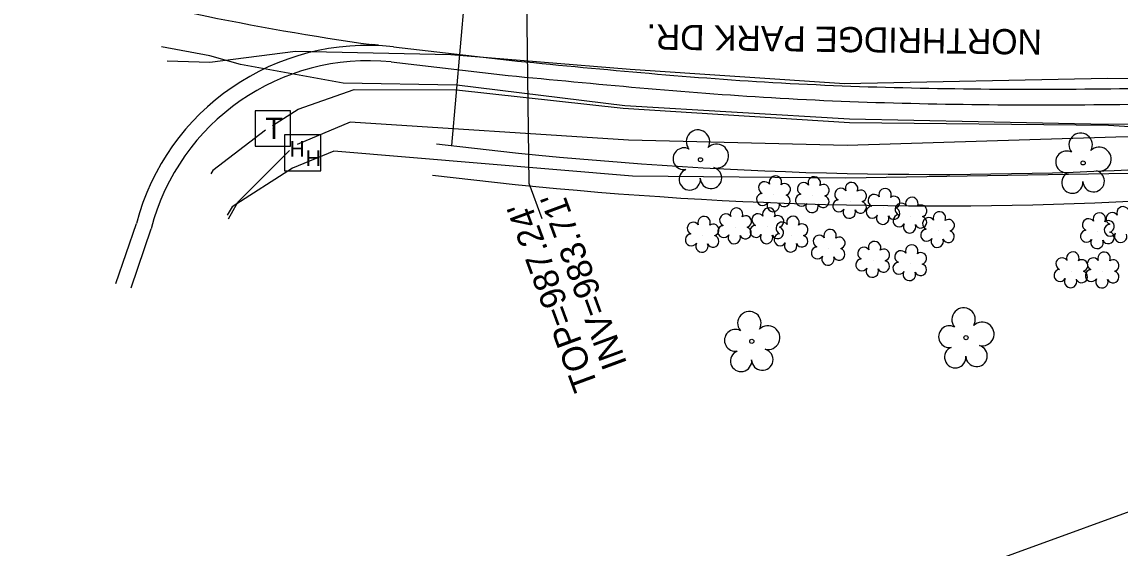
# Model space of a CAD drawing. Extents: x 1614611 to 1617571, y 898867 to 905462.
# Drawn here: x 1615854.4 to 1616028.5, y 903938.3 to 904021.8 of the extents above; entities that cross this region are included whole.
import ezdxf

# ---------------------------------------------------------------- set-up
doc = ezdxf.new("R2010")
doc.units = 0
for name, color, linetype in [('Exist Boundary Watershed Impervious C 09', 7, 'Continuous'), ('Exist Boundary Watershed Residential C 05', 7, 'Continuous'), ('Exist Other Culture Fence Line', 7, 'Continuous'), ('Exist Right of Way Width CELL', 7, 'Continuous'), ('Exist Roads EOP Text', 7, 'Continuous'), ('Exist Structure Minor Catch Basin Top Elevation', 7, 'Continuous'), ('Exist Structure Minor Pipes RCP 15 Inch Invert', 7, 'Continuous'), ('Exist Utilities Telephone Hand Hole CELL', 7, 'Continuous'), ('Exist Utilities Telephone Pedestal CELL', 7, 'Continuous'), ('Exist Utilities Telephone UG Cable SUE LOS B', 7, 'Continuous'), ('Exist Utilities Telephone UG FO SUE LOS B', 7, 'Continuous'), ('Exist Vegetation Shrub CELL', 7, 'Continuous'), ('Exist Vegetation Tree CELL', 7, 'Continuous'), ('Prop Drainage Structure Catch Basin Grate 840 03E Label', 7, 'Continuous'), ('Prop Earthen Structure Cut Ditch Special Back of Curb Detail CELL', 7, 'Continuous'), ('Prop Earthen Structure Head Ditch Label', 7, 'Continuous'), ('Prop Plan Preparation Drainage Notes Label', 7, 'Continuous'), ('Scratch_Level_9', 7, 'Continuous')]:
    doc.layers.add(name, color=color, linetype=linetype)

# ---------------------------------------------------------------- blocks, each defined once
blk = doc.blocks.new('EXIST UTILITIES TELEPHONE PEDESTAL')
at = {"layer": 'Exist Utilities Telephone Pedestal CELL'}
blk.add_line((0, 0), (0, 0), dxfattribs=at)
blk.add_lwpolyline([(-0.0545, -0.0565), (0.0574, -0.0565), (0.0574, 0.0554), (-0.0545, 0.0554), (-0.0545, -0.0565)], dxfattribs=at)
blk.add_text('T', height=0.0684, dxfattribs=at).set_placement((-0.0226, -0.0343))

msp = doc.modelspace()

# ---------------------------------------------------------------- linework, layer by layer
at = {"layer": 'Exist Boundary Watershed Impervious C 09'}
msp.add_line((1615910.9, 904018.1), (1615909.86, 904018.2), dxfattribs=at)
msp.add_ellipse((1615972.71, 904454.31), major_axis=(399.48, 187.91), ratio=0.997263, start_param=4.002237, end_param=4.130845, dxfattribs=at)
at = {"layer": 'Exist Boundary Watershed Residential C 05'}
for p, q in [((1615912.91, 904015.44), (1615931.47, 904013.3)), ((1615871.68, 903979.6), (1615874.86, 903988.97))]:
    msp.add_line(p, q, dxfattribs=at)
msp.add_ellipse((1615909.32, 903979.99), major_axis=(15.46, -32.12), ratio=0.998343, start_param=2.591326, end_param=4.009692, dxfattribs=at)
msp.add_spline([(1615931.47, 904013.3), (1615973.24, 904009.77), (1616017.42, 904008.63), (1616061.47, 904010.33), (1616104.95, 904016.64)], degree=3, dxfattribs=at)
at = {"layer": 'Exist Other Culture Fence Line'}
msp.add_lwpolyline([(1616211.35, 903767.58), (1616195.22, 903813.36), (1616186.56, 903825.42), (1616168.75, 903875.81), (1616153.63, 903916.5), (1616129.58, 903932.3), (1616098.05, 903952.43), (1616082.04, 903962.19), (1616045.01, 903949.52), (1616000.86, 903933.41), (1615934.86, 903910.4), (1615905.89, 903899.71)], dxfattribs=at)
at = {"layer": 'Exist Right of Way Width CELL'}
msp.add_line((1615922.51, 904002.15), (1615925.3, 904033.39), dxfattribs=at)
at = {"layer": 'Exist Utilities Telephone Hand Hole CELL'}
for p, q in [((1615896.01, 904003.85), (1615896.01, 903998.13)), ((1615901.74, 904003.85), (1615896.01, 904003.85)), ((1615901.74, 903998.13), (1615901.74, 904003.85)), ((1615898.87, 904000.99), (1615898.87, 904000.99)), ((1615896.01, 903998.13), (1615901.74, 903998.13))]:
    msp.add_line(p, q, dxfattribs=at)
at = {"layer": 'Exist Utilities Telephone UG Cable SUE LOS B'}
for points in [[(1616045.43, 904005.69), (1616026.41, 904005.5), (1615985.6, 904006.34), (1615949.97, 904008.48), (1615923.34, 904011.77), (1615905.33, 904012.06), (1615889.01, 904015.04), (1615884.15, 904016.41), (1615876.48, 904017.85)], [(1615894.08, 904005.35), (1615898.16, 904007.95), (1615907.05, 904011.06), (1615923.29, 904011.03), (1615949.68, 904008.12), (1615985.61, 904005.82), (1616026.69, 904005.38), (1616045.24, 904004.22)], [(1615892.98, 904004.62), (1615884.66, 903998.23), (1615884.34, 903997.7)]]:
    msp.add_lwpolyline(points, dxfattribs=at)
at = {"layer": 'Exist Utilities Telephone UG FO SUE LOS B'}
for points in [[(1616249.11, 903962.1), (1616244.79, 903961.17), (1616238.35, 903961.16), (1616200.69, 903950.89), (1616195.93, 903950.49), (1616193.23, 903952.67), (1616190.15, 903959.25), (1616186.96, 903970.12), (1616182.94, 903976.59), (1616168.24, 903986.65), (1616161.85, 903994.6), (1616153.95, 904004.6), (1616148.06, 904010.09), (1616140.82, 904013.46), (1616124.88, 904014.78), (1616105.51, 904016.53), (1616064.53, 904012.24), (1616026.51, 904012.8), (1615984.81, 904011.98), (1615950.8, 904014.23), (1615922.36, 904016.58), (1615897.75, 904017.11), (1615884.16, 904015.33), (1615877.39, 904015.58)], [(1616231.95, 903831.99), (1616208.49, 903896.38), (1616196.66, 903929.39), (1616185.98, 903956.69), (1616178.38, 903970.82), (1616170.63, 903982.39), (1616159.03, 903993.51), (1616152.27, 904000.63), (1616146.16, 904003.93), (1616135.11, 904008.46), (1616113.93, 904008.67), (1616072.1, 904003.93), (1616027.82, 904003.5), (1615985.23, 904002.2), (1615950.55, 904003.04), (1615906.43, 904005.88), (1615898.01, 904002.34)], [(1615887.12, 903990.53), (1615888.62, 903993.17), (1615896.78, 904001.37)]]:
    msp.add_lwpolyline(points, dxfattribs=at)
at = {"layer": 'Exist Vegetation Shrub CELL'}
for p, q in [((1615973.62, 903994.33), (1615973.62, 903994.33)), ((1615979.78, 903994.19), (1615979.78, 903994.19)), ((1615985.7, 903993.29), (1615985.7, 903993.29)), ((1615991, 903992.32), (1615991, 903992.32)), ((1615995.26, 903990.93), (1615995.26, 903990.93)), ((1615967.45, 903989.23), (1615967.45, 903989.23)), ((1615972.57, 903989.25), (1615972.57, 903989.25)), ((1615999.63, 903988.64), (1615999.63, 903988.64)), ((1615962.31, 903987.9), (1615962.31, 903987.9)), ((1615976.4, 903987.92), (1615976.4, 903987.92)), ((1616024.98, 903988.46), (1616024.98, 903988.46)), ((1615982.3, 903985.83), (1615982.3, 903985.83)), ((1615989.35, 903983.92), (1615989.35, 903983.92)), ((1615995.23, 903983.38), (1615995.23, 903983.38)), ((1616020.78, 903982.25), (1616020.78, 903982.25)), ((1616025.74, 903982.23), (1616025.74, 903982.23))]:
    msp.add_line(p, q, dxfattribs=at)
for centre, radius, start, end in [((1615973.85, 903996.37), 0.99, 334.8391, 200.4717), ((1615972.14, 903995.46), 0.968, 35.8908, 245.4216), ((1615975.3, 903995.2), 0.929, 284.4567, 126.0861), ((1615978.3, 903995.32), 0.968, 35.8908, 245.4216), ((1615980.01, 903996.23), 0.99, 334.8391, 200.4717), ((1615981.45, 903995.06), 0.929, 284.4567, 126.0861), ((1615985.93, 903995.33), 0.99, 334.8391, 200.4717), ((1615971.82, 903993.62), 0.955, 95.1099, 327.9534), ((1615975.26, 903993.4), 0.937, 204.9913, 73.4601), ((1615977.98, 903993.49), 0.955, 95.1099, 327.9534), ((1615981.42, 903993.26), 0.937, 204.9913, 73.4601), ((1615984.21, 903994.42), 0.968, 35.8908, 245.4216), ((1615987.37, 903994.16), 0.929, 284.4567, 126.0861), ((1615989.51, 903993.44), 0.968, 35.8908, 245.4216), ((1615991.23, 903994.36), 0.99, 334.8391, 200.4717), ((1615992.67, 903993.18), 0.929, 284.4567, 126.0861), ((1615995.49, 903992.97), 0.99, 334.8391, 200.4717), ((1615967.68, 903991.27), 0.99, 334.8391, 200.4717), ((1615972.8, 903991.29), 0.99, 334.8391, 200.4717), ((1615973.5, 903992.65), 0.984, 151.2797, 21.387), ((1615979.65, 903992.51), 0.984, 151.2797, 21.387), ((1615983.9, 903992.58), 0.955, 95.1099, 327.9534), ((1615985.57, 903991.6), 0.984, 151.2797, 21.387), ((1615987.33, 903992.36), 0.937, 204.9913, 73.4601), ((1615989.2, 903991.61), 0.955, 95.1099, 327.9534), ((1615992.63, 903991.39), 0.937, 204.9913, 73.4601), ((1615993.78, 903992.06), 0.968, 35.8908, 245.4216), ((1615996.93, 903991.8), 0.929, 284.4567, 126.0861), ((1616028.97, 903991.48), 0.99, 334.8391, 200.4717), ((1615962.54, 903989.94), 0.99, 334.8391, 200.4717), ((1615965.97, 903990.35), 0.968, 35.8908, 245.4216), ((1615969.12, 903990.1), 0.929, 284.4567, 126.0861), ((1615971.09, 903990.38), 0.968, 35.8908, 245.4216), ((1615974.24, 903990.12), 0.929, 284.4567, 126.0861), ((1615976.63, 903989.96), 0.99, 334.8391, 200.4717), ((1615990.87, 903990.63), 0.984, 151.2797, 21.387), ((1615993.46, 903990.23), 0.955, 95.1099, 327.9534), ((1615996.9, 903990), 0.937, 204.9913, 73.4601), ((1615998.15, 903989.77), 0.968, 35.8908, 245.4216), ((1615999.86, 903990.68), 0.99, 334.8391, 200.4717), ((1616001.31, 903989.51), 0.929, 284.4567, 126.0861), ((1616023.5, 903989.59), 0.968, 35.8908, 245.4216), ((1616025.21, 903990.5), 0.99, 334.8391, 200.4717), ((1616027.26, 903990.57), 0.968, 35.8908, 245.4216), ((1615960.83, 903989.02), 0.968, 35.8908, 245.4216), ((1615963.98, 903988.77), 0.929, 284.4567, 126.0861), ((1615965.65, 903988.52), 0.955, 95.1099, 327.9534), ((1615969.09, 903988.3), 0.937, 204.9913, 73.4601), ((1615970.77, 903988.55), 0.955, 95.1099, 327.9534), ((1615974.21, 903988.32), 0.937, 204.9913, 73.4601), ((1615974.92, 903989.05), 0.968, 35.8908, 245.4216), ((1615978.07, 903988.79), 0.929, 284.4567, 126.0861), ((1615982.52, 903987.87), 0.99, 334.8391, 200.4717), ((1615995.13, 903989.25), 0.984, 151.2797, 21.387), ((1615997.83, 903987.94), 0.955, 95.1099, 327.9534), ((1616001.27, 903987.71), 0.937, 204.9913, 73.4601), ((1616023.18, 903987.76), 0.955, 95.1099, 327.9534), ((1616026.94, 903988.73), 0.955, 95.1099, 327.9534), ((1616026.66, 903989.33), 0.929, 284.4567, 126.0861), ((1615960.51, 903987.19), 0.955, 95.1099, 327.9534), ((1615963.95, 903986.97), 0.937, 204.9913, 73.4601), ((1615967.32, 903987.54), 0.984, 151.2797, 21.387), ((1615972.44, 903987.57), 0.984, 151.2797, 21.387), ((1615974.6, 903987.22), 0.955, 95.1099, 327.9534), ((1615978.04, 903986.99), 0.937, 204.9913, 73.4601), ((1615980.81, 903986.96), 0.968, 35.8908, 245.4216), ((1615983.97, 903986.7), 0.929, 284.4567, 126.0861), ((1615989.58, 903985.96), 0.99, 334.8391, 200.4717), ((1615999.5, 903986.96), 0.984, 151.2797, 21.387), ((1616024.86, 903986.78), 0.984, 151.2797, 21.387), ((1616026.62, 903987.53), 0.937, 204.9913, 73.4601), ((1616028.61, 903987.76), 0.984, 151.2797, 21.387), ((1615962.18, 903986.21), 0.984, 151.2797, 21.387), ((1615976.27, 903986.24), 0.984, 151.2797, 21.387), ((1615980.5, 903985.13), 0.955, 95.1099, 327.9534), ((1615983.93, 903984.9), 0.937, 204.9913, 73.4601), ((1615987.87, 903985.05), 0.968, 35.8908, 245.4216), ((1615991.02, 903984.79), 0.929, 284.4567, 126.0861), ((1615993.74, 903984.51), 0.968, 35.8908, 245.4216), ((1615995.46, 903985.42), 0.99, 334.8391, 200.4717), ((1615996.9, 903984.25), 0.929, 284.4567, 126.0861), ((1616021.01, 903984.29), 0.99, 334.8391, 200.4717), ((1616025.97, 903984.27), 0.99, 334.8391, 200.4717), ((1615982.17, 903984.15), 0.984, 151.2797, 21.387), ((1615987.55, 903983.22), 0.955, 95.1099, 327.9534), ((1615990.99, 903982.99), 0.937, 204.9913, 73.4601), ((1615993.43, 903982.68), 0.955, 95.1099, 327.9534), ((1615996.86, 903982.46), 0.937, 204.9913, 73.4601), ((1616019.29, 903983.38), 0.968, 35.8908, 245.4216), ((1616022.45, 903983.12), 0.929, 284.4567, 126.0861), ((1616024.26, 903983.35), 0.968, 35.8908, 245.4216), ((1616027.41, 903983.1), 0.929, 284.4567, 126.0861), ((1615989.22, 903982.24), 0.984, 151.2797, 21.387), ((1615995.1, 903981.7), 0.984, 151.2797, 21.387), ((1616018.98, 903981.55), 0.955, 95.1099, 327.9534), ((1616022.41, 903981.32), 0.937, 204.9913, 73.4601), ((1616023.94, 903981.52), 0.955, 95.1099, 327.9534), ((1616027.38, 903981.3), 0.937, 204.9913, 73.4601), ((1616020.65, 903980.57), 0.984, 151.2797, 21.387), ((1616025.61, 903980.54), 0.984, 151.2797, 21.387)]:
    msp.add_arc(centre, radius, start, end, dxfattribs=at)
at = {"layer": 'Exist Vegetation Tree CELL'}
for p, q in [((1615961.96, 903999.91), (1615961.96, 903999.91)), ((1616022.64, 903999.41), (1616022.64, 903999.41)), ((1616004.07, 903971.67), (1616004.07, 903971.67)), ((1615970.1, 903971.08), (1615970.1, 903971.08))]:
    msp.add_line(p, q, dxfattribs=at)
for centre in [(1615961.96, 903999.91), (1616022.64, 903999.41), (1615970.1, 903971.08), (1616004.07, 903971.67)]:
    msp.add_circle(centre, 0.326, dxfattribs=at)
for centre, radius, start, end in [((1615961.57, 904002.79), 1.86, 330.1651, 219.7134), ((1616022.25, 904002.29), 1.86, 330.1651, 219.7134), ((1615959.35, 904000.07), 1.73, 62.6636, 279.3457), ((1615964.51, 904000.5), 1.9, 257.1011, 134.1999), ((1616020.03, 903999.57), 1.73, 62.6636, 279.3457), ((1616025.19, 904000), 1.9, 257.1011, 134.1999), ((1615960.26, 903996.79), 1.69, 111.5671, 6.231), ((1615963.63, 903997.02), 1.7, 181.2822, 74.56), ((1616020.93, 903996.29), 1.69, 111.5671, 6.231), ((1616024.31, 903996.52), 1.7, 181.2822, 74.56), ((1616003.68, 903974.54), 1.86, 330.1651, 219.7134), ((1615969.72, 903973.96), 1.86, 330.1651, 219.7134), ((1615967.5, 903971.24), 1.73, 62.6636, 279.3457), ((1615972.65, 903971.67), 1.9, 257.1011, 134.1999), ((1616001.46, 903971.82), 1.73, 62.6636, 279.3457), ((1616006.62, 903972.26), 1.9, 257.1011, 134.1999), ((1615968.4, 903967.96), 1.69, 111.5671, 6.231), ((1615971.77, 903968.18), 1.7, 181.2822, 74.56), ((1616002.36, 903968.55), 1.69, 111.5671, 6.231), ((1616005.74, 903968.77), 1.7, 181.2822, 74.56)]:
    msp.add_arc(centre, radius, start, end, dxfattribs=at)
at = {"layer": 'Prop Drainage Structure Catch Basin Grate 840 03E Label'}
msp.add_lwpolyline([(1616175.37, 903932.73), (1616162.82, 903955.92), (1616154.05, 903981.84), (1616149.33, 903992.61), (1616140.12, 904002.5), (1616134.79, 904005.2), (1616125.79, 904006.53), (1616114.47, 904005.33), (1616072.77, 903998.44), (1616026.71, 903997.66), (1615985.03, 903997.01), (1615951.2, 903997.28), (1615903.82, 904001.29), (1615897.29, 903998.6), (1615887.7, 903992.46), (1615886.9, 903991.11)], dxfattribs=at)
at = {"layer": 'Prop Earthen Structure Cut Ditch Special Back of Curb Detail CELL'}
msp.add_arc((1615999.11, 904642.59), 650, 262.96391, 281.5172, dxfattribs=at)
at = {"layer": 'Prop Earthen Structure Head Ditch Label'}
msp.add_arc((1615999.11, 904642.59), 645, 262.96391, 281.5172, dxfattribs=at)
at = {"layer": 'Prop Plan Preparation Drainage Notes Label'}
msp.add_lwpolyline([(1615934.33, 904029.89), (1615934.75, 903996.19), (1615936.83, 903990.56)], dxfattribs=at)
at = {"layer": 'Scratch_Level_9'}
for p, q in [((1615913.28, 904017.82), (1615931.62, 904015.71)), ((1615869.25, 903980.24), (1615872.53, 903989.78))]:
    msp.add_line(p, q, dxfattribs=at)
msp.add_ellipse((1615909.15, 903980.17), major_axis=(-19.18, 32.68), ratio=0.998661, start_param=5.642651, end_param=7.067278, dxfattribs=at)
msp.add_spline([(1615931.62, 904015.71), (1615973.45, 904012.19), (1616017.45, 904011.12), (1616061.25, 904012.84), (1616104.38, 904019.1)], degree=3, dxfattribs=at)

# ---------------------------------------------------------------- block references
at = {"layer": 'Exist Utilities Telephone Pedestal CELL', "xscale": 50, "yscale": 50}
msp.add_blockref('EXIST UTILITIES TELEPHONE PEDESTAL', (1615894.08, 904004.91), dxfattribs=at)

# ---------------------------------------------------------------- texts
at = {"layer": 'Exist Roads EOP Text'}
msp.add_text('NORTHRIDGE PARK DR.', height=4, rotation=179.239, dxfattribs=at).set_placement((1616016.13, 904020.58))
at = {"layer": 'Exist Structure Minor Catch Basin Top Elevation'}
msp.add_text("TOP=987.24'", height=4, rotation=110.2165, dxfattribs=at).set_placement((1615945.79, 903964.02))
at = {"layer": 'Exist Structure Minor Pipes RCP 15 Inch Invert'}
msp.add_text("INV=983.71'", height=4, rotation=110.2165, dxfattribs=at).set_placement((1615950.37, 903967.54))
at = {"layer": 'Exist Utilities Telephone Hand Hole CELL'}
for p in [(1615896.79, 904000.4), (1615899.36, 903998.93)]:
    msp.add_text('H', height=2.5, dxfattribs=at).set_placement(p)

doc.saveas('drawing.dxf')
